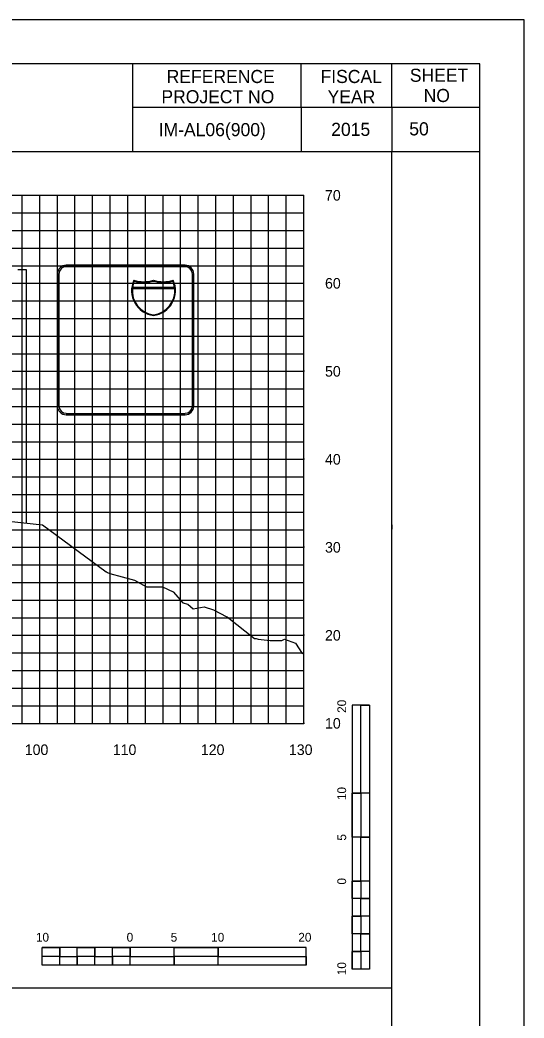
# Model space of a CAD drawing. Extents: x 1797809 to 2198143, y 249608 to 1237864.
# Drawn here: x 2194795.4 to 2194852.7, y 1237224.6 to 1237338 of the extents above; entities that cross this region are included whole.
import ezdxf

# ---------------------------------------------------------------- set-up
doc = ezdxf.new("R2010")
doc.units = 0
for name, color, linetype in [('10', 7, 'Continuous'), ('29', 7, 'Continuous'), ('3', 7, 'Continuous'), ('31', 7, 'Continuous'), ('60', 7, 'Continuous'), ('DESIGN - SHEET - Light Grid', 7, 'Continuous'), ('GSCOLORFILL', 7, 'Continuous'), ('GSOUTLINE', 7, 'Continuous'), ('GSSHT', 7, 'Continuous'), ('Level 1', 7, 'Continuous'), ('Level 45', 7, 'Continuous'), ('PIPETEXT', 7, 'Continuous'), ('UGUT', 7, 'Continuous')]:
    doc.layers.add(name, color=color, linetype=linetype)

msp = doc.modelspace()

# ---------------------------------------------------------------- linework, layer by layer
at = {"layer": '29'}
for p, q in [((2194833.16, 1237260.19), (2194833.16, 1237230.19)), ((2194835.16, 1237260.19), (2194833.16, 1237260.19)), ((2194835.16, 1237260.19), (2194835.16, 1237250.19)), ((2194835.16, 1237260.19), (2194835.16, 1237230.19)), ((2194834.16, 1237250.19), (2194833.16, 1237250.19)), ((2194835.16, 1237250.19), (2194833.16, 1237250.19)), ((2194834.16, 1237250.19), (2194834.16, 1237245.19)), ((2194835.16, 1237245.19), (2194833.16, 1237245.19)), ((2194835.16, 1237245.19), (2194834.16, 1237245.19)), ((2194835.16, 1237245.19), (2194835.16, 1237240.19)), ((2194834.16, 1237240.19), (2194833.16, 1237240.19)), ((2194835.16, 1237240.19), (2194833.16, 1237240.19)), ((2194834.16, 1237240.19), (2194834.16, 1237238.19)), ((2194835.16, 1237238.19), (2194834.16, 1237238.19)), ((2194835.16, 1237238.19), (2194835.16, 1237236.19)), ((2194834.16, 1237236.19), (2194833.16, 1237236.19)), ((2194834.16, 1237236.19), (2194834.16, 1237234.19)), ((2194835.16, 1237234.19), (2194834.16, 1237234.19)), ((2194835.16, 1237234.19), (2194835.16, 1237232.19)), ((2194827.96, 1237232.63), (2194797.96, 1237232.63)), ((2194797.96, 1237230.63), (2194797.96, 1237232.63)), ((2194799.96, 1237231.63), (2194799.96, 1237232.63)), ((2194803.96, 1237231.63), (2194803.96, 1237232.63)), ((2194807.96, 1237231.63), (2194807.96, 1237232.63)), ((2194807.96, 1237230.63), (2194807.96, 1237232.63)), ((2194812.96, 1237230.63), (2194812.96, 1237232.63)), ((2194817.96, 1237231.63), (2194817.96, 1237232.63)), ((2194817.96, 1237230.63), (2194817.96, 1237232.63)), ((2194827.96, 1237230.63), (2194827.96, 1237232.63)), ((2194834.16, 1237232.19), (2194833.16, 1237232.19)), ((2194834.16, 1237232.19), (2194834.16, 1237230.19)), ((2194799.96, 1237231.63), (2194797.96, 1237231.63)), ((2194801.96, 1237230.63), (2194801.96, 1237231.63)), ((2194803.96, 1237231.63), (2194801.96, 1237231.63)), ((2194805.96, 1237230.63), (2194805.96, 1237231.63)), ((2194807.96, 1237231.63), (2194805.96, 1237231.63)), ((2194812.96, 1237230.63), (2194812.96, 1237231.63)), ((2194817.96, 1237231.63), (2194812.96, 1237231.63)), ((2194827.96, 1237230.63), (2194797.96, 1237230.63)), ((2194801.96, 1237230.63), (2194799.96, 1237230.63)), ((2194805.96, 1237230.63), (2194803.96, 1237230.63)), ((2194812.96, 1237230.63), (2194807.96, 1237230.63)), ((2194827.96, 1237230.63), (2194817.96, 1237230.63)), ((2194835.16, 1237230.19), (2194833.16, 1237230.19))]:
    msp.add_line(p, q, dxfattribs=at)
for points in [[(2194834.16, 1237250.19), (2194834.16, 1237260.19), (2194835.16, 1237260.19), (2194835.16, 1237250.19)], [(2194833.16, 1237245.19), (2194833.16, 1237250.19), (2194834.16, 1237250.19), (2194834.16, 1237245.19)], [(2194834.16, 1237240.19), (2194834.16, 1237245.19), (2194835.16, 1237245.19), (2194835.16, 1237240.19)], [(2194833.16, 1237238.19), (2194833.16, 1237240.19), (2194834.16, 1237240.19), (2194834.16, 1237238.19)], [(2194834.16, 1237236.19), (2194834.16, 1237238.19), (2194835.16, 1237238.19), (2194835.16, 1237236.19)], [(2194833.16, 1237234.19), (2194833.16, 1237236.19), (2194834.16, 1237236.19), (2194834.16, 1237234.19)], [(2194834.16, 1237232.19), (2194834.16, 1237234.19), (2194835.16, 1237234.19), (2194835.16, 1237232.19)], [(2194797.96, 1237232.63), (2194799.96, 1237232.63), (2194799.96, 1237231.63), (2194797.96, 1237231.63)], [(2194801.96, 1237232.63), (2194803.96, 1237232.63), (2194803.96, 1237231.63), (2194801.96, 1237231.63)], [(2194805.96, 1237232.63), (2194807.96, 1237232.63), (2194807.96, 1237231.63), (2194805.96, 1237231.63)], [(2194812.96, 1237232.63), (2194817.96, 1237232.63), (2194817.96, 1237231.63), (2194812.96, 1237231.63)], [(2194833.16, 1237230.19), (2194833.16, 1237232.19), (2194834.16, 1237232.19), (2194834.16, 1237230.19)], [(2194799.96, 1237231.63), (2194801.96, 1237231.63), (2194801.96, 1237230.63), (2194799.96, 1237230.63)], [(2194803.96, 1237231.63), (2194805.96, 1237231.63), (2194805.96, 1237230.63), (2194803.96, 1237230.63)], [(2194807.96, 1237231.63), (2194812.96, 1237231.63), (2194812.96, 1237230.63), (2194807.96, 1237230.63)], [(2194817.96, 1237231.63), (2194827.96, 1237231.63), (2194827.96, 1237230.63), (2194817.96, 1237230.63)]]:
    msp.add_lwpolyline(points, close=True, dxfattribs=at)
at = {"layer": '3'}
for p, q in [((2194796.2, 1237309.65), (2194795.2, 1237309.65)), ((2194796.2, 1237280.86), (2194796.2, 1237309.65)), ((2194537.69, 1237228.05), (2194837.69, 1237228.05))]:
    msp.add_line(p, q, dxfattribs=at)
at = {"layer": '60'}
for p, q in [((2194827.69, 1237258.11), (2194827.69, 1237318.11)), ((2194827.75, 1237298.11), (2194827.69, 1237298.11)), ((2194827.75, 1237288.11), (2194827.69, 1237288.11)), ((2194827.75, 1237278.11), (2194827.69, 1237278.11)), ((2194827.75, 1237268.11), (2194827.69, 1237268.11)), ((2194697.69, 1237258.11), (2194827.69, 1237258.11)), ((2194797.69, 1237258.05), (2194797.69, 1237258.11)), ((2194807.69, 1237258.05), (2194807.69, 1237258.11)), ((2194817.69, 1237258.05), (2194817.69, 1237258.11)), ((2194827.69, 1237258.05), (2194827.69, 1237258.11)), ((2194827.75, 1237258.11), (2194827.69, 1237258.11))]:
    msp.add_line(p, q, dxfattribs=at)
at = {"layer": 'DESIGN - SHEET - Light Grid'}
msp.add_lwpolyline([(2194794.15, 1237281.08), (2194797.99, 1237280.67), (2194805.24, 1237275.32), (2194805.29, 1237275.32), (2194805.4, 1237275.26), (2194805.65, 1237275.13), (2194808.47, 1237274.38), (2194809.83, 1237273.61), (2194811.63, 1237273.61), (2194812.85, 1237273.06), (2194813.95, 1237271.79), (2194814.52, 1237271.66), (2194815.1, 1237271.14), (2194816.36, 1237271.33), (2194817.42, 1237271.01), (2194818.94, 1237270.23), (2194818.96, 1237270.2), (2194822.09, 1237267.74), (2194822.28, 1237267.74), (2194822.48, 1237267.68), (2194823.85, 1237267.51), (2194825.18, 1237267.52), (2194825.48, 1237267.66), (2194826.72, 1237267.22), (2194827.51, 1237266.06), (2194827.69, 1237266.12)], dxfattribs=at)
at = {"layer": 'GSCOLORFILL'}
msp.add_lwpolyline([(2194525.19, 1237123.04), (2194847.69, 1237123.04), (2194847.69, 1237333.04), (2194525.19, 1237333.04)], close=True, dxfattribs=at)
at = {"layer": 'GSOUTLINE'}
for p, q in [((2194799.7, 1237309.16), (2194799.7, 1237294.17)), ((2194799.87, 1237309.16), (2194799.87, 1237294.17)), ((2194814.19, 1237310.16), (2194800.7, 1237310.16)), ((2194814.19, 1237309.99), (2194800.7, 1237309.99)), ((2194815.03, 1237294.17), (2194815.03, 1237309.16)), ((2194815.19, 1237294.17), (2194815.19, 1237309.16)), ((2194800.7, 1237293.33), (2194814.19, 1237293.33)), ((2194800.7, 1237293.17), (2194814.19, 1237293.17))]:
    msp.add_line(p, q, dxfattribs=at)
for points in [[(2194808.21, 1237307.54), (2194813.01, 1237307.54)], [(2194813.01, 1237307.62), (2194808.22, 1237307.62)]]:
    msp.add_lwpolyline(points, dxfattribs=at)
for centre, major_axis, start_param, end_param in [((2194800.7, 1237309.16), (1, 0), 1.570796, 3.141593), ((2194800.7, 1237309.16), (0.833, 0), 1.570796, 3.141593), ((2194814.19, 1237309.16), (1, 0), 0, 1.570796), ((2194814.19, 1237309.16), (0.833, 0), 0, 1.570796), ((2194810.95, 1237307.27), (2.83, 0), 2.709569, 4.594469), ((2194810.95, 1237307.27), (2.75, 0), 2.735396, 3.01287), ((2194809.49, 1237312.29), (4, 0), 4.428637, 4.996141), ((2194809.49, 1237312.29), (4.08, 0), 4.446475, 4.990194), ((2194811.73, 1237312.29), (4, 0), 4.428637, 4.996141), ((2194810.28, 1237307.27), (2.83, 0), 4.830309, 6.715209), ((2194811.73, 1237312.29), (4.08, 0), 4.434584, 4.978303), ((2194810.28, 1237307.27), (2.75, 0), 0.128722, 0.406196), ((2194810.95, 1237307.27), (2.75, 0), 3.043371, 4.590878), ((2194810.28, 1237307.27), (2.75, 0), 4.8339, 6.381407), ((2194800.7, 1237294.17), (1, 0), 3.141593, 4.712389), ((2194800.7, 1237294.17), (0.833, 0), 3.141593, 4.712389), ((2194814.19, 1237294.17), (1, 0), 4.712389, 6.283185), ((2194814.19, 1237294.17), (0.833, 0), 4.712389, 6.283185)]:
    msp.add_ellipse(centre, major_axis=major_axis, ratio=0.999829, start_param=start_param, end_param=end_param, dxfattribs=at)
at = {"layer": 'GSSHT'}
for p, q in [((2194697.69, 1237318.11), (2194827.69, 1237318.11)), ((2194795.69, 1237258.11), (2194795.69, 1237318.11)), ((2194797.69, 1237258.11), (2194797.69, 1237318.11)), ((2194799.69, 1237258.11), (2194799.69, 1237318.11)), ((2194801.69, 1237258.11), (2194801.69, 1237318.11)), ((2194803.69, 1237258.11), (2194803.69, 1237318.11)), ((2194805.69, 1237258.11), (2194805.69, 1237318.11)), ((2194807.69, 1237258.11), (2194807.69, 1237318.11)), ((2194809.69, 1237258.11), (2194809.69, 1237318.11)), ((2194811.69, 1237258.11), (2194811.69, 1237318.11)), ((2194813.69, 1237258.11), (2194813.69, 1237318.11)), ((2194815.69, 1237258.11), (2194815.69, 1237318.11)), ((2194817.69, 1237258.11), (2194817.69, 1237318.11)), ((2194819.69, 1237258.11), (2194819.69, 1237318.11)), ((2194821.69, 1237258.11), (2194821.69, 1237318.11)), ((2194823.69, 1237258.11), (2194823.69, 1237318.11)), ((2194825.69, 1237258.11), (2194825.69, 1237318.11)), ((2194827.69, 1237258.11), (2194827.69, 1237318.11)), ((2194697.69, 1237316.11), (2194827.69, 1237316.11)), ((2194697.69, 1237314.11), (2194827.69, 1237314.11)), ((2194697.69, 1237312.11), (2194827.69, 1237312.11)), ((2194697.69, 1237310.11), (2194827.69, 1237310.11)), ((2194697.69, 1237308.11), (2194827.69, 1237308.11)), ((2194697.69, 1237306.11), (2194827.69, 1237306.11)), ((2194697.69, 1237304.11), (2194827.69, 1237304.11)), ((2194697.69, 1237302.11), (2194827.69, 1237302.11)), ((2194697.69, 1237300.11), (2194827.69, 1237300.11)), ((2194697.69, 1237298.11), (2194827.69, 1237298.11)), ((2194697.69, 1237296.11), (2194827.69, 1237296.11)), ((2194697.69, 1237294.11), (2194827.69, 1237294.11)), ((2194697.69, 1237292.11), (2194827.69, 1237292.11)), ((2194697.69, 1237290.11), (2194827.69, 1237290.11)), ((2194697.69, 1237288.11), (2194827.69, 1237288.11)), ((2194697.69, 1237286.11), (2194827.69, 1237286.11)), ((2194697.69, 1237284.11), (2194827.69, 1237284.11)), ((2194697.69, 1237282.11), (2194827.69, 1237282.11)), ((2194697.69, 1237280.11), (2194827.69, 1237280.11)), ((2194697.69, 1237278.11), (2194827.69, 1237278.11)), ((2194697.69, 1237276.11), (2194827.69, 1237276.11)), ((2194697.69, 1237274.11), (2194827.69, 1237274.11)), ((2194697.69, 1237272.11), (2194827.69, 1237272.11)), ((2194697.69, 1237270.11), (2194827.69, 1237270.11)), ((2194697.69, 1237268.11), (2194827.69, 1237268.11)), ((2194697.69, 1237266.11), (2194827.69, 1237266.11)), ((2194697.69, 1237264.11), (2194827.69, 1237264.11)), ((2194697.69, 1237262.11), (2194827.69, 1237262.11)), ((2194697.69, 1237260.11), (2194827.69, 1237260.11)), ((2194697.69, 1237258.11), (2194827.69, 1237258.11))]:
    msp.add_line(p, q, dxfattribs=at)
msp.add_lwpolyline([(2194512.69, 1237118.04), (2194852.69, 1237118.04), (2194852.69, 1237338.04), (2194512.69, 1237338.04)], close=True, dxfattribs=at)
at = {"layer": 'Level 45'}
msp.add_lwpolyline([(2194537.69, 1237133.05), (2194837.69, 1237133.05), (2194837.69, 1237323.05), (2194537.69, 1237323.05)], close=True, dxfattribs=at)
at = {"layer": 'PIPETEXT'}
msp.add_lwpolyline([(2194837.65, 1237281.19), (2194837.66, 1237280.19)], dxfattribs=at)
msp.add_lwpolyline([(2194837.65, 1237281.19), (2194837.66, 1237280.19)], dxfattribs=at)
at = {"layer": 'UGUT'}
for p, q in [((2194808.23, 1237333.04), (2194808.23, 1237323.05)), ((2194827.4, 1237328.04), (2194827.4, 1237333.04)), ((2194837.69, 1237328.17), (2194837.69, 1237333.04)), ((2194847.69, 1237328.1), (2194808.23, 1237328.1)), ((2194827.4, 1237328.04), (2194827.4, 1237323.05)), ((2194837.69, 1237328.17), (2194837.69, 1237323.05)), ((2194847.69, 1237323.05), (2194809.44, 1237323.05))]:
    msp.add_line(p, q, dxfattribs=at)

# ---------------------------------------------------------------- texts
at = {"layer": '10'}
for s, p in [('100', (2194795.99, 1237254.51)), ('110', (2194805.99, 1237254.51)), ('120', (2194815.99, 1237254.51)), ('130', (2194825.99, 1237254.51))]:
    msp.add_text(s, height=1.2, dxfattribs=at).set_placement(p)
at = {"layer": '29'}
for s, height, rotation, p in [('20', 0.999, 90.0572, (2194832.49, 1237259.3)), ('10', 0.999, 90.0572, (2194832.49, 1237249.39)), ('5', 1, 90.0572, (2194832.49, 1237244.78)), ('0', 1, 90.0572, (2194832.49, 1237239.79)), ('10', 0.999, 0.0572, (2194797.26, 1237233.3)), ('0', 1, 0.0572, (2194807.56, 1237233.3)), ('5', 0.999, 0.0572, (2194812.56, 1237233.3)), ('10', 0.999, 0.0572, (2194817.16, 1237233.3)), ('20', 0.999, 0.0572, (2194827.06, 1237233.3)), ('10', 0.999, 90.0572, (2194832.49, 1237229.49))]:
    msp.add_text(s, height=height, rotation=rotation, dxfattribs=at).set_placement(p)
at = {"layer": '31'}
for s, p in [('70', (2194830.09, 1237317.51)), ('60', (2194830.09, 1237307.51)), ('50', (2194830.09, 1237297.51)), ('40', (2194830.09, 1237287.51)), ('30', (2194830.09, 1237277.51)), ('20', (2194830.09, 1237267.51)), ('10', (2194830.09, 1237257.51))]:
    msp.add_text(s, height=1.2, dxfattribs=at).set_placement(p)
at = {"layer": 'Level 1'}
for s, height, p in [(' IM-AL06(900) ', 1.4899, (2194810.64, 1237324.83)), ('2015', 1.49, (2194830.79, 1237324.86)), ('  50 ', 1.49, (2194838.55, 1237324.92))]:
    msp.add_text(s, height=height, rotation=360, dxfattribs=at).set_placement(p)
at = {"layer": 'UGUT'}
for s, p in [('REFERENCE', (2194812.11, 1237330.87)), ('FISCAL', (2194829.58, 1237330.87)), ('SHEET', (2194839.72, 1237331.01)), ('PROJECT NO', (2194811.51, 1237328.57)), ('YEAR', (2194830.38, 1237328.57)), ('NO', (2194841.29, 1237328.71))]:
    msp.add_text(s, height=1.488, dxfattribs=at).set_placement(p)

doc.saveas('drawing.dxf')
